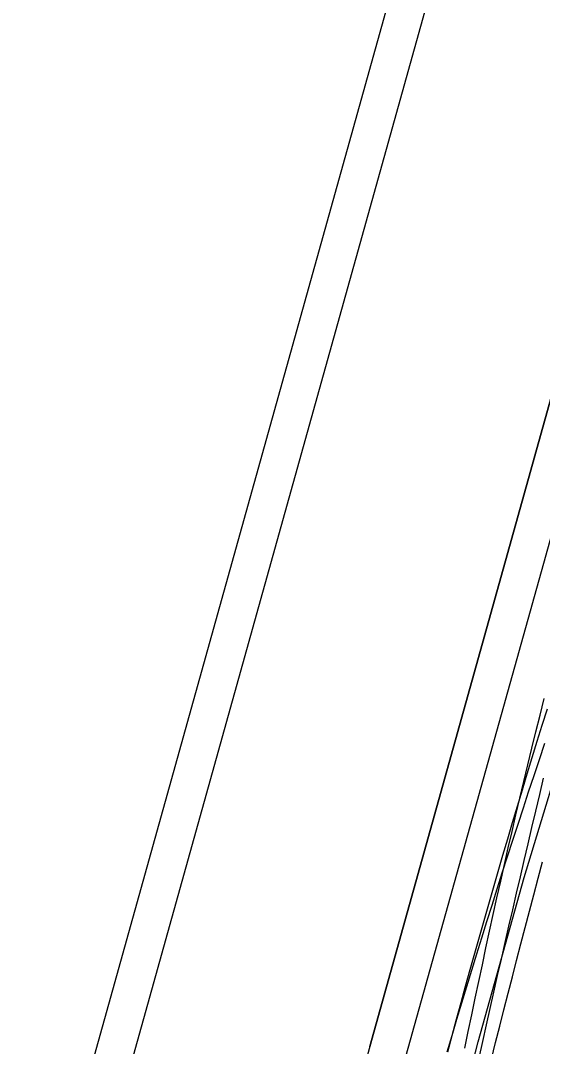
# Model space of a CAD drawing. Extents: x -14 to 1565148, y -25 to 642856.
# Drawn here: x 1564888.99 to 1564899.42, y 636619.49 to 636639.97 of the extents above; entities that cross this region are included whole.
import ezdxf

# ---------------------------------------------------------------- set-up
doc = ezdxf.new("R2010")
doc.units = 0
for name, color, linetype in [('GE_P_Alignment_100_Stations', 7, 'Continuous'), ('GE_X_Alignment', 7, 'Continuous'), ('MT_P_Work_Area', 7, 'Continuous'), ('PM_P_Edge_Line', 7, 'Continuous'), ('PV_P_EOP', 7, 'Continuous'), ('TR_Turning_Path26', 7, 'Continuous'), ('TR_Turning_Path28 - Copy-1', 7, 'Continuous'), ('TR_Turning_Path29', 7, 'Continuous')]:
    doc.layers.add(name, color=color, linetype=linetype)

msp = doc.modelspace()

# ---------------------------------------------------------------- linework, layer by layer
at = {"layer": 'GE_P_Alignment_100_Stations'}
for points in [[(1564894.476, 636602.28), (1564894.597, 636602.932), (1564895.161, 636606.283), (1564895.798, 636609.63), (1564896.505, 636612.963), (1564897.284, 636616.28), (1564898.134, 636619.58), (1564899.054, 636622.862), (1564900.044, 636626.122), (1564901.103, 636629.361)], [(1564897.529, 636619.381), (1564897.617, 636619.71), (1564897.705, 636620.039), (1564897.795, 636620.367), (1564897.885, 636620.696), (1564897.976, 636621.024), (1564898.067, 636621.351), (1564898.159, 636621.679), (1564898.252, 636622.006), (1564898.346, 636622.333), (1564898.44, 636622.659), (1564898.534, 636622.985), (1564898.63, 636623.311), (1564898.726, 636623.637), (1564898.823, 636623.962), (1564898.92, 636624.287), (1564899.018, 636624.611), (1564899.117, 636624.936), (1564899.216, 636625.26), (1564899.316, 636625.583), (1564899.417, 636625.906), (1564899.518, 636626.229)]]:
    msp.add_lwpolyline(points, dxfattribs=at)
msp.add_arc((1565052.175, 636578.162), 155.536, 161.13776, 170.80813, dxfattribs=at)
at = {"layer": 'GE_X_Alignment'}
for p, q in [((1564926.086, 636727.225), (1564895.969, 636619.491)), ((1564889.712, 636613.822), (1564909.658, 636685.171))]:
    msp.add_line(p, q, dxfattribs=at)
msp.add_arc((1565090.27, 636565.174), 201.75, 164.38184, 174.72467, dxfattribs=at)
at = {"layer": 'MT_P_Work_Area'}
msp.add_arc((1565053.64, 636568.192), 157.778, 155.99945, 182.74981, dxfattribs=at)
at = {"layer": 'PM_P_Edge_Line'}
msp.add_lwpolyline([(1564898.399, 636619.24), (1564898.482, 636619.569), (1564898.566, 636619.897), (1564898.65, 636620.225), (1564898.734, 636620.553), (1564898.818, 636620.882), (1564898.903, 636621.209), (1564898.989, 636621.537), (1564899.075, 636621.865), (1564899.161, 636622.193), (1564899.247, 636622.52), (1564899.334, 636622.847), (1564899.422, 636623.175)], dxfattribs=at)
at = {"layer": 'PV_P_EOP'}
for p, q in [((1564895.969, 636619.491), (1564926.086, 636727.225)), ((1564896.692, 636619.289), (1564926.808, 636727.023)), ((1564888.99, 636614.024), (1564908.935, 636685.373)), ((1564889.712, 636613.822), (1564909.658, 636685.171))]:
    msp.add_line(p, q, dxfattribs=at)
at = {"layer": 'TR_Turning_Path26'}
msp.add_lwpolyline([(1564897.518, 636619.384), (1564897.614, 636619.71), (1564897.712, 636620.036), (1564897.81, 636620.362), (1564897.908, 636620.687), (1564898.008, 636621.012), (1564898.108, 636621.337), (1564898.208, 636621.662), (1564898.31, 636621.987), (1564898.412, 636622.311), (1564898.514, 636622.635), (1564898.618, 636622.959), (1564898.722, 636623.283), (1564898.826, 636623.606), (1564898.932, 636623.93), (1564899.038, 636624.253), (1564899.144, 636624.575), (1564899.252, 636624.898), (1564899.36, 636625.22), (1564899.469, 636625.543)], dxfattribs=at)
msp.add_arc((1565054.322, 636573.101), 160.252, 158.95242, 176.11132, dxfattribs=at)
at = {"layer": 'TR_Turning_Path28 - Copy-1'}
msp.add_lwpolyline([(1564897.87, 636619.454), (1564897.938, 636619.789), (1564898.007, 636620.122), (1564898.077, 636620.456), (1564898.147, 636620.79), (1564898.219, 636621.123), (1564898.29, 636621.457), (1564898.363, 636621.79), (1564898.436, 636622.123), (1564898.51, 636622.455), (1564898.585, 636622.788), (1564898.66, 636623.121), (1564898.737, 636623.453), (1564898.814, 636623.785), (1564898.891, 636624.117), (1564898.97, 636624.449), (1564899.049, 636624.781), (1564899.128, 636625.112), (1564899.209, 636625.443), (1564899.29, 636625.774), (1564899.372, 636626.105), (1564899.455, 636626.436)], dxfattribs=at)
msp.add_arc((1565051.625, 636588.231), 152.918, 164.14187, 176.34438, dxfattribs=at)
at = {"layer": 'TR_Turning_Path29'}
msp.add_lwpolyline([(1564898.154, 636619.262), (1564898.227, 636619.591), (1564898.301, 636619.92), (1564898.375, 636620.249), (1564898.45, 636620.578), (1564898.524, 636620.906), (1564898.599, 636621.235), (1564898.674, 636621.564), (1564898.75, 636621.892), (1564898.826, 636622.221), (1564898.902, 636622.549), (1564898.979, 636622.877), (1564899.055, 636623.206), (1564899.133, 636623.534), (1564899.21, 636623.862), (1564899.288, 636624.19), (1564899.366, 636624.518), (1564899.444, 636624.846)], dxfattribs=at)
msp.add_arc((1565256.127, 636539.493), 362.757, 158.08889, 171.57273, dxfattribs=at)

doc.saveas('drawing.dxf')
